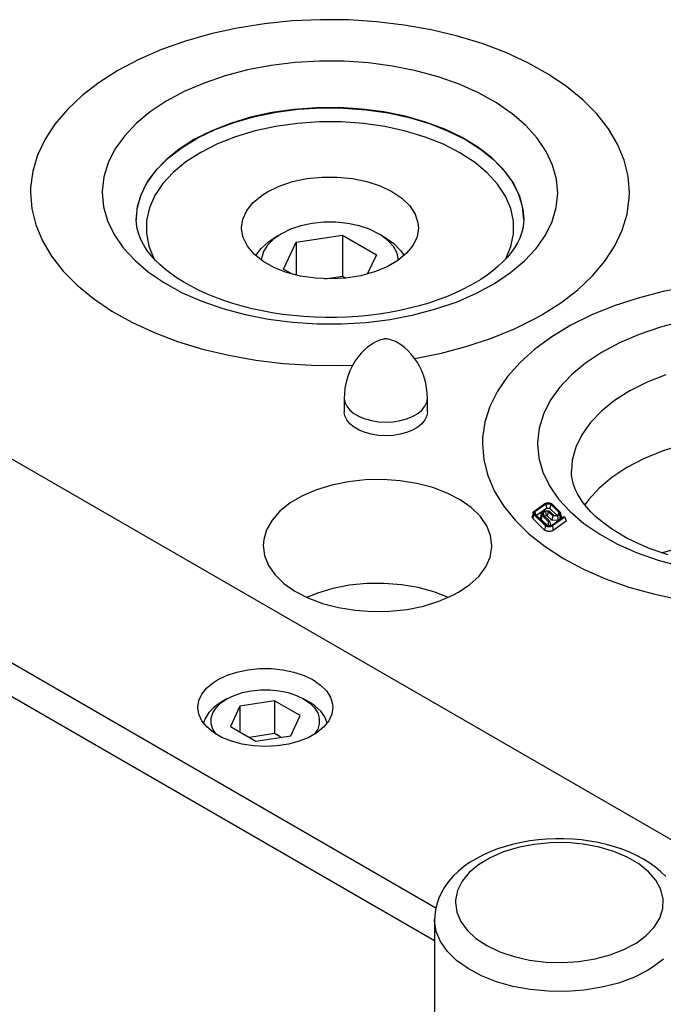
# Model space of a CAD drawing. Header units: inches. Extents: x 3 to 351, y 4 to 271.
# Tile 484 of 530: x 206.4 to 208.33, y 251.19 to 254.15. Entities that reach past the tile are written whole.
import ezdxf

# ---------------------------------------------------------------- set-up
doc = ezdxf.new("R2010")
doc.units = ezdxf.units.IN
doc.header["$LTSCALE"] = 0.5
doc.header["$MEASUREMENT"] = 0
doc.layers.add('DSS', color=7, linetype='Continuous')

msp = doc.modelspace()

# ---------------------------------------------------------------- linework, layer by layer
at = {"layer": 'DSS', "color": 190, "linetype": 'Continuous'}
for p, q in [((207.0511, 254.1276), (206.9718, 254.1103)), ((207.1329, 254.1406), (207.0511, 254.1276)), ((207.2165, 254.149), (207.1329, 254.1406)), ((207.3011, 254.1529), (207.2165, 254.149)), ((207.3859, 254.1522), (207.3011, 254.1529)), ((207.4702, 254.1468), (207.3859, 254.1522)), ((207.5533, 254.1369), (207.4702, 254.1468)), ((207.6344, 254.1226), (207.5533, 254.1369)), ((206.9718, 254.1103), (206.8957, 254.0887)), ((207.7128, 254.1038), (207.6344, 254.1226)), ((207.7877, 254.0809), (207.7128, 254.1038)), ((206.8957, 254.0887), (206.8234, 254.063)), ((207.8587, 254.0541), (207.7877, 254.0809)), ((206.8234, 254.063), (206.7556, 254.0336)), ((207.9249, 254.0235), (207.8587, 254.0541)), ((206.7556, 254.0336), (206.6929, 254.0006)), ((207.9858, 253.9894), (207.9249, 254.0235)), ((206.6929, 254.0006), (206.6359, 253.9643)), ((208.0409, 253.9522), (207.9858, 253.9894)), ((206.6359, 253.9643), (206.585, 253.9251)), ((208.0897, 253.9121), (208.0409, 253.9522)), ((206.585, 253.9251), (206.5408, 253.8834)), ((208.1318, 253.8696), (208.0897, 253.9121)), ((206.5408, 253.8834), (206.5036, 253.8394)), ((208.1667, 253.8249), (208.1318, 253.8696)), ((206.5036, 253.8394), (206.4737, 253.7935)), ((208.1942, 253.7786), (208.1667, 253.8249)), ((206.4737, 253.7935), (206.4514, 253.7463)), ((208.214, 253.731), (208.1942, 253.7786)), ((206.4514, 253.7463), (206.4369, 253.698)), ((208.226, 253.6825), (208.214, 253.731)), ((206.4369, 253.698), (206.4304, 253.6492)), ((208.23, 253.6336), (208.226, 253.6825)), ((206.4304, 253.6492), (206.43, 253.6336)), ((206.43, 253.6336), (206.434, 253.5846)), ((208.2295, 253.6174), (208.23, 253.6336)), ((208.2229, 253.5686), (208.2295, 253.6174)), ((206.434, 253.5846), (206.4459, 253.5362)), ((208.2083, 253.5203), (208.2229, 253.5686)), ((203.9043, 253.5457), (207.6444, 251.3863)), ((206.4459, 253.5362), (206.4657, 253.4885)), ((208.186, 253.4731), (208.2083, 253.5203)), ((206.4657, 253.4885), (206.4932, 253.4422)), ((208.156, 253.4273), (208.186, 253.4731)), ((206.4932, 253.4422), (206.5281, 253.3976)), ((208.1187, 253.3833), (208.156, 253.4273)), ((206.5281, 253.3976), (206.5702, 253.355)), ((208.0744, 253.3415), (208.1187, 253.3833)), ((206.5702, 253.355), (206.619, 253.315)), ((208.0235, 253.3024), (208.0744, 253.3415)), ((208.331, 253.3359), (208.2557, 253.3166)), ((208.4092, 253.3509), (208.331, 253.3359)), ((206.619, 253.315), (206.6741, 253.2777)), ((207.9664, 253.2661), (208.0235, 253.3024)), ((208.2557, 253.3166), (208.1839, 253.2931)), ((206.6741, 253.2777), (206.735, 253.2437)), ((208.1839, 253.2931), (208.1165, 253.2658)), ((206.735, 253.2437), (206.8013, 253.2131)), ((207.8846, 253.2244), (207.9489, 253.2563)), ((207.9489, 253.2563), (207.9664, 253.2661)), ((208.1165, 253.2658), (208.0539, 253.2348)), ((206.8013, 253.2131), (206.8722, 253.1862)), ((207.8155, 253.196), (207.8846, 253.2244)), ((208.0539, 253.2348), (207.9968, 253.2004)), ((206.8722, 253.1862), (206.9472, 253.1633)), ((207.7419, 253.1716), (207.8155, 253.196)), ((207.9968, 253.2004), (207.9458, 253.163)), ((206.9472, 253.1633), (207.0256, 253.1446)), ((207.6648, 253.1513), (207.7419, 253.1716)), ((207.9458, 253.163), (207.9013, 253.123)), ((207.0256, 253.1446), (207.1067, 253.1302)), ((207.1067, 253.1302), (207.1897, 253.1203)), ((207.5846, 253.1352), (207.6648, 253.1513)), ((207.9013, 253.123), (207.8637, 253.0806)), ((207.1897, 253.1203), (207.2741, 253.115)), ((207.2741, 253.115), (207.3589, 253.1142)), ((207.3589, 253.1142), (207.3986, 253.1155)), ((207.8637, 253.0806), (207.8334, 253.0364)), ((207.8334, 253.0364), (207.8107, 252.9906)), ((207.3748, 252.9627), (207.3729, 252.9753)), ((207.6229, 252.9753), (207.621, 252.9627)), ((207.8107, 252.9906), (207.7957, 252.9438)), ((207.3804, 252.9506), (207.3748, 252.9627)), ((207.3897, 252.9392), (207.3804, 252.9506)), ((207.6154, 252.9506), (207.6062, 252.9392)), ((207.621, 252.9627), (207.6154, 252.9506)), ((207.4022, 252.9289), (207.3897, 252.9392)), ((207.4176, 252.92), (207.4022, 252.9289)), ((207.4354, 252.9128), (207.4176, 252.92)), ((207.5783, 252.92), (207.5604, 252.9128)), ((207.5937, 252.9289), (207.5783, 252.92)), ((207.6062, 252.9392), (207.5937, 252.9289)), ((207.7957, 252.9438), (207.7887, 252.8964)), ((207.4552, 252.9075), (207.4354, 252.9128)), ((207.4762, 252.9042), (207.4552, 252.9075)), ((207.4979, 252.9031), (207.4762, 252.9042)), ((207.5196, 252.9042), (207.4979, 252.9031)), ((207.5407, 252.9075), (207.5196, 252.9042)), ((207.5604, 252.9128), (207.5407, 252.9075)), ((207.7887, 252.8964), (207.7881, 252.8783)), ((207.7881, 252.8783), (207.7921, 252.8308)), ((207.7921, 252.8308), (207.8041, 252.7837)), ((207.4362, 252.7705), (207.3847, 252.7649)), ((207.4886, 252.7714), (207.4362, 252.7705)), ((207.5406, 252.7678), (207.4886, 252.7714)), ((207.5911, 252.7596), (207.5406, 252.7678)), ((207.8041, 252.7837), (207.8239, 252.7375)), ((207.289, 252.7407), (207.247, 252.7226)), ((207.3352, 252.7549), (207.289, 252.7407)), ((207.3847, 252.7649), (207.3352, 252.7549)), ((207.6388, 252.7471), (207.5911, 252.7596)), ((207.6826, 252.7305), (207.6388, 252.7471)), ((207.8239, 252.7375), (207.8513, 252.6926)), ((207.247, 252.7226), (207.2103, 252.701)), ((207.7216, 252.7103), (207.6826, 252.7305)), ((207.7548, 252.6869), (207.7216, 252.7103)), ((207.2103, 252.701), (207.1797, 252.6765)), ((207.7815, 252.6609), (207.7548, 252.6869)), ((207.8513, 252.6926), (207.8862, 252.6495)), ((207.1559, 252.6495), (207.1395, 252.6208)), ((207.1797, 252.6765), (207.1559, 252.6495)), ((207.801, 252.6328), (207.7815, 252.6609)), ((207.8862, 252.6495), (207.9281, 252.6085)), ((207.1395, 252.6208), (207.1308, 252.5909)), ((207.8129, 252.6033), (207.801, 252.6328)), ((207.1308, 252.5909), (207.1294, 252.5732)), ((207.8169, 252.5732), (207.8129, 252.6033)), ((207.9281, 252.6085), (207.9767, 252.5701)), ((207.1294, 252.5732), (207.1334, 252.543)), ((207.8117, 252.5386), (207.8168, 252.5687)), ((207.8168, 252.5687), (207.8169, 252.5732)), ((207.9767, 252.5701), (208.0316, 252.5345)), ((207.1334, 252.543), (207.1453, 252.5135)), ((207.7986, 252.5093), (207.8117, 252.5386)), ((208.0316, 252.5345), (208.0921, 252.5022)), ((207.1453, 252.5135), (207.1648, 252.4854)), ((207.778, 252.4815), (207.7986, 252.5093)), ((208.0921, 252.5022), (208.1578, 252.4734)), ((207.1648, 252.4854), (207.1915, 252.4594)), ((207.7503, 252.4558), (207.778, 252.4815)), ((208.1578, 252.4734), (208.228, 252.4485)), ((207.1915, 252.4594), (207.2247, 252.436)), ((207.3389, 252.4439), (207.2923, 252.43)), ((207.3885, 252.4536), (207.3389, 252.4439)), ((207.4402, 252.4588), (207.3885, 252.4536)), ((207.4926, 252.4594), (207.4402, 252.4588)), ((207.5445, 252.4554), (207.4926, 252.4594)), ((207.5948, 252.4469), (207.5445, 252.4554)), ((207.6422, 252.434), (207.5948, 252.4469)), ((207.7162, 252.4328), (207.7503, 252.4558)), ((208.228, 252.4485), (208.302, 252.4276)), ((207.2247, 252.436), (207.2637, 252.4158)), ((207.2923, 252.43), (207.2606, 252.4172)), ((207.2637, 252.4158), (207.3076, 252.3992)), ((207.6858, 252.4172), (207.6422, 252.434)), ((207.6573, 252.4056), (207.6993, 252.4237)), ((207.6993, 252.4237), (207.7162, 252.4328)), ((208.302, 252.4276), (208.3792, 252.4109)), ((207.3076, 252.3992), (207.3553, 252.3867)), ((207.3553, 252.3867), (207.4057, 252.3785)), ((207.5616, 252.3814), (207.6111, 252.3914)), ((207.6111, 252.3914), (207.6573, 252.4056)), ((207.4057, 252.3785), (207.4577, 252.3749)), ((207.4577, 252.3749), (207.5101, 252.3758)), ((207.5101, 252.3758), (207.5616, 252.3814))]:
    msp.add_line(p, q, dxfattribs=at)
at = {"layer": 'DSS', "color": 9, "linetype": 'Continuous'}
for p, q in [((207.0511, 254.1276), (206.9718, 254.1103)), ((207.1329, 254.1406), (207.0511, 254.1276)), ((207.2165, 254.149), (207.1329, 254.1406)), ((207.3011, 254.1529), (207.2165, 254.149)), ((207.3859, 254.1522), (207.3011, 254.1529)), ((207.4702, 254.1468), (207.3859, 254.1522)), ((207.5533, 254.1369), (207.4702, 254.1468)), ((207.6344, 254.1226), (207.5533, 254.1369)), ((206.9718, 254.1103), (206.8957, 254.0887)), ((207.7128, 254.1038), (207.6344, 254.1226)), ((207.7877, 254.0809), (207.7128, 254.1038)), ((206.8957, 254.0887), (206.8234, 254.063)), ((207.8587, 254.0541), (207.7877, 254.0809)), ((206.8234, 254.063), (206.7556, 254.0336)), ((207.9249, 254.0235), (207.8587, 254.0541)), ((206.7556, 254.0336), (206.6929, 254.0006)), ((207.1528, 254.0152), (207.0825, 254.0019)), ((207.2252, 254.024), (207.1528, 254.0152)), ((207.2988, 254.0282), (207.2252, 254.024)), ((207.3728, 254.0279), (207.2988, 254.0282)), ((207.4462, 254.0229), (207.3728, 254.0279)), ((207.5183, 254.0134), (207.4462, 254.0229)), ((207.5882, 253.9994), (207.5183, 254.0134)), ((207.9858, 253.9894), (207.9249, 254.0235)), ((206.6929, 254.0006), (206.6359, 253.9643)), ((207.0151, 253.9844), (206.9514, 253.9627)), ((207.0825, 254.0019), (207.0151, 253.9844)), ((207.6551, 253.9812), (207.5882, 253.9994)), ((207.7182, 253.9589), (207.6551, 253.9812)), ((208.0409, 253.9522), (207.9858, 253.9894)), ((209.0801, 251.2702), (204.4132, 253.9647)), ((206.6359, 253.9643), (206.585, 253.9251)), ((206.9514, 253.9627), (206.8921, 253.9372)), ((207.7767, 253.9328), (207.7182, 253.9589)), ((208.0897, 253.9121), (208.0409, 253.9522)), ((206.585, 253.9251), (206.5408, 253.8834)), ((206.8921, 253.9372), (206.8379, 253.9081)), ((207.8301, 253.9032), (207.7767, 253.9328)), ((206.8379, 253.9081), (206.7894, 253.8758)), ((207.8776, 253.8705), (207.8301, 253.9032)), ((208.1318, 253.8696), (208.0897, 253.9121)), ((206.5408, 253.8834), (206.5036, 253.8394)), ((206.7894, 253.8758), (206.7473, 253.8407)), ((207.9187, 253.835), (207.8776, 253.8705)), ((208.1667, 253.8249), (208.1318, 253.8696)), ((206.5036, 253.8394), (206.4737, 253.7935)), ((206.7473, 253.8407), (206.712, 253.8032)), ((207.9529, 253.7971), (207.9187, 253.835)), ((206.712, 253.8032), (206.6839, 253.7637)), ((208.1942, 253.7786), (208.1667, 253.8249)), ((206.4737, 253.7935), (206.4514, 253.7463)), ((207.9798, 253.7574), (207.9529, 253.7971)), ((208.214, 253.731), (208.1942, 253.7786)), ((206.4514, 253.7463), (206.4369, 253.698)), ((206.6839, 253.7637), (206.6633, 253.7227)), ((207.9992, 253.7162), (207.9798, 253.7574)), ((206.6633, 253.7227), (206.6505, 253.6807)), ((208.0107, 253.674), (207.9992, 253.7162)), ((208.226, 253.6825), (208.214, 253.731)), ((206.4369, 253.698), (206.4304, 253.6492)), ((206.6505, 253.6807), (206.6457, 253.638)), ((207.1774, 253.653), (207.2173, 253.6663)), ((207.2173, 253.6663), (207.2605, 253.6754)), ((207.2605, 253.6754), (207.3058, 253.6801)), ((207.3058, 253.6801), (207.3519, 253.6803)), ((207.3519, 253.6803), (207.3973, 253.6758)), ((207.3973, 253.6758), (207.4407, 253.6668)), ((207.4407, 253.6668), (207.4807, 253.6537)), ((208.0143, 253.6313), (208.0107, 253.674)), ((208.23, 253.6336), (208.226, 253.6825)), ((203.9043, 253.6461), (207.6483, 251.4845)), ((206.4304, 253.6492), (206.43, 253.6336)), ((206.43, 253.6336), (206.434, 253.5846)), ((206.6457, 253.638), (206.6457, 253.6336)), ((206.6457, 253.6336), (206.6496, 253.5909)), ((207.0996, 253.6037), (207.1259, 253.6256)), ((207.1259, 253.6256), (207.1421, 253.6359)), ((207.1421, 253.6359), (207.1774, 253.653)), ((207.4807, 253.6537), (207.5162, 253.6368)), ((207.5162, 253.6368), (207.5461, 253.6166)), ((208.0099, 253.5887), (208.0143, 253.6313)), ((208.2295, 253.6174), (208.23, 253.6336)), ((207.0802, 253.5796), (207.0996, 253.6037)), ((207.5461, 253.6166), (207.5695, 253.5937)), ((208.2229, 253.5686), (208.2295, 253.6174)), ((206.434, 253.5846), (206.4459, 253.5362)), ((206.6496, 253.5909), (206.6616, 253.5488)), ((207.0683, 253.5539), (207.0802, 253.5796)), ((207.5695, 253.5937), (207.5858, 253.5688)), ((207.5858, 253.5688), (207.5943, 253.5426)), ((207.9975, 253.5466), (208.0099, 253.5887)), ((208.2083, 253.5203), (208.2229, 253.5686)), ((206.4459, 253.5362), (206.4657, 253.4885)), ((206.6616, 253.5488), (206.6813, 253.5076)), ((206.7481, 253.5392), (206.7474, 253.5527)), ((206.7504, 253.5251), (206.7481, 253.5392)), ((207.0643, 253.5274), (207.0683, 253.5539)), ((207.5943, 253.5426), (207.5956, 253.5274)), ((207.912, 253.5407), (207.9096, 253.5253)), ((207.9125, 253.5527), (207.912, 253.5407)), ((207.9773, 253.5055), (207.9975, 253.5466)), ((206.6813, 253.5076), (206.7087, 253.468)), ((206.7541, 253.5113), (206.7504, 253.5251)), ((206.7591, 253.4977), (206.7541, 253.5113)), ((207.0644, 253.5248), (207.0643, 253.5274)), ((207.0691, 253.4984), (207.0644, 253.5248)), ((207.5956, 253.5274), (207.5916, 253.5009)), ((207.906, 253.5117), (207.9004, 253.4969)), ((207.9096, 253.5253), (207.906, 253.5117)), ((208.186, 253.4731), (208.2083, 253.5203)), ((206.4657, 253.4885), (206.4932, 253.4422)), ((206.7656, 253.4842), (206.7591, 253.4977)), ((206.7735, 253.4706), (206.7656, 253.4842)), ((207.0817, 253.4728), (207.0691, 253.4984)), ((207.5916, 253.5009), (207.5797, 253.4752)), ((207.8934, 253.4823), (207.8848, 253.468)), ((207.9004, 253.4969), (207.8934, 253.4823)), ((207.9496, 253.4659), (207.9773, 253.5055)), ((206.7087, 253.468), (206.7433, 253.4302)), ((206.7829, 253.4569), (206.7735, 253.4706)), ((206.7937, 253.4433), (206.7829, 253.4569)), ((207.1018, 253.4489), (207.0817, 253.4728)), ((207.1287, 253.4273), (207.1018, 253.4489)), ((207.5604, 253.4511), (207.5341, 253.4293)), ((207.5797, 253.4752), (207.5604, 253.4511)), ((207.8748, 253.4539), (207.8632, 253.4398)), ((207.8848, 253.468), (207.8748, 253.4539)), ((207.9147, 253.4283), (207.9496, 253.4659)), ((208.156, 253.4273), (208.186, 253.4731)), ((206.4932, 253.4422), (206.5281, 253.3976)), ((206.7433, 253.4302), (206.7847, 253.3948)), ((206.8061, 253.4297), (206.7937, 253.4433)), ((206.8201, 253.4161), (206.8061, 253.4297)), ((207.1617, 253.4088), (207.1287, 253.4273)), ((207.5341, 253.4293), (207.5017, 253.4104)), ((207.8502, 253.426), (207.8356, 253.4123)), ((207.8632, 253.4398), (207.8502, 253.426)), ((207.8729, 253.3931), (207.9147, 253.4283)), ((208.1187, 253.3833), (208.156, 253.4273)), ((206.5281, 253.3976), (206.5702, 253.355)), ((206.7847, 253.3948), (206.8325, 253.3623)), ((206.8355, 253.4027), (206.8201, 253.4161)), ((206.8525, 253.3895), (206.8355, 253.4027)), ((206.871, 253.3766), (206.8525, 253.3895)), ((207.1997, 253.3938), (207.1617, 253.4088)), ((207.2417, 253.3828), (207.1997, 253.3938)), ((207.4641, 253.395), (207.4224, 253.3837)), ((207.5017, 253.4104), (207.4641, 253.395)), ((207.8196, 253.3988), (207.802, 253.3856)), ((207.8356, 253.4123), (207.8196, 253.3988)), ((207.8248, 253.3606), (207.8729, 253.3931)), ((206.8325, 253.3623), (206.8861, 253.3328)), ((206.891, 253.3641), (206.871, 253.3766)), ((206.9124, 253.352), (206.891, 253.3641)), ((207.2863, 253.3762), (207.2417, 253.3828)), ((207.3322, 253.3741), (207.2863, 253.3762)), ((207.378, 253.3766), (207.3322, 253.3741)), ((207.4224, 253.3837), (207.378, 253.3766)), ((207.7624, 253.3602), (207.7512, 253.3539)), ((207.783, 253.3728), (207.7624, 253.3602)), ((207.7708, 253.3314), (207.8248, 253.3606)), ((207.802, 253.3856), (207.783, 253.3728)), ((208.0744, 253.3415), (208.1187, 253.3833)), ((206.5702, 253.355), (206.619, 253.315)), ((206.8861, 253.3328), (206.9449, 253.3069)), ((206.9351, 253.3404), (206.9124, 253.352)), ((206.9591, 253.3294), (206.9351, 253.3404)), ((206.9843, 253.319), (206.9591, 253.3294)), ((207.7049, 253.3311), (207.6799, 253.3206)), ((207.7287, 253.3423), (207.7049, 253.3311)), ((207.7118, 253.3057), (207.7708, 253.3314)), ((207.7512, 253.3539), (207.7287, 253.3423)), ((208.0235, 253.3024), (208.0744, 253.3415)), ((208.331, 253.3359), (208.2557, 253.3166)), ((208.4092, 253.3509), (208.331, 253.3359)), ((206.619, 253.315), (206.6741, 253.2777)), ((206.9449, 253.3069), (207.0082, 253.2849)), ((207.0107, 253.3092), (206.9843, 253.319)), ((207.0381, 253.3002), (207.0107, 253.3092)), ((207.0665, 253.292), (207.0381, 253.3002)), ((207.6266, 253.3017), (207.5984, 253.2934)), ((207.6538, 253.3108), (207.6266, 253.3017)), ((207.6483, 253.2838), (207.7118, 253.3057)), ((207.6799, 253.3206), (207.6538, 253.3108)), ((207.9664, 253.2661), (208.0235, 253.3024)), ((208.2557, 253.3166), (208.1839, 253.2931)), ((206.6741, 253.2777), (206.735, 253.2437)), ((207.0082, 253.2849), (207.0753, 253.2669)), ((207.0958, 253.2846), (207.0665, 253.292)), ((207.1258, 253.2781), (207.0958, 253.2846)), ((207.1565, 253.2725), (207.1258, 253.2781)), ((207.1878, 253.2677), (207.1565, 253.2725)), ((207.5089, 253.2734), (207.4777, 253.2685)), ((207.5395, 253.2792), (207.5089, 253.2734)), ((207.5693, 253.2859), (207.5395, 253.2792)), ((207.5984, 253.2934), (207.5693, 253.2859)), ((207.581, 253.266), (207.6483, 253.2838)), ((208.1839, 253.2931), (208.1165, 253.2658)), ((206.735, 253.2437), (206.8013, 253.2131)), ((207.0753, 253.2669), (207.1454, 253.2531)), ((207.1454, 253.2531), (207.2175, 253.2438)), ((207.2196, 253.2639), (207.1878, 253.2677)), ((207.2175, 253.2438), (207.2911, 253.2391)), ((207.2517, 253.2611), (207.2196, 253.2639)), ((207.2841, 253.2592), (207.2517, 253.2611)), ((207.3166, 253.2583), (207.2841, 253.2592)), ((207.3492, 253.2584), (207.3166, 253.2583)), ((207.3817, 253.2595), (207.3492, 253.2584)), ((207.365, 253.239), (207.4386, 253.2435)), ((207.414, 253.2615), (207.3817, 253.2595)), ((207.4461, 253.2645), (207.414, 253.2615)), ((207.4386, 253.2435), (207.5109, 253.2525)), ((207.4777, 253.2685), (207.4461, 253.2645)), ((207.5109, 253.2525), (207.581, 253.266)), ((207.8846, 253.2244), (207.9489, 253.2563)), ((207.9489, 253.2563), (207.9664, 253.2661)), ((208.1165, 253.2658), (208.0539, 253.2348)), ((208.3907, 253.2467), (208.3233, 253.2291)), ((206.8013, 253.2131), (206.8722, 253.1862)), ((207.2911, 253.2391), (207.365, 253.239)), ((207.8155, 253.196), (207.8846, 253.2244)), ((208.0539, 253.2348), (207.9968, 253.2004)), ((208.3233, 253.2291), (208.2595, 253.2074)), ((206.8722, 253.1862), (206.9472, 253.1633)), ((207.4604, 253.181), (207.4518, 253.1755)), ((207.4682, 253.1853), (207.4604, 253.181)), ((207.4753, 253.1885), (207.4682, 253.1853)), ((207.4816, 253.1909), (207.4753, 253.1885)), ((207.4874, 253.1925), (207.4816, 253.1909)), ((207.4912, 253.1933), (207.4874, 253.1925)), ((207.493, 253.1936), (207.4912, 253.1933)), ((207.4941, 253.1937), (207.493, 253.1936)), ((207.4948, 253.1938), (207.4941, 253.1937)), ((207.4954, 253.1938), (207.4948, 253.1938)), ((207.4959, 253.1939), (207.4954, 253.1938)), ((207.4963, 253.1939), (207.4959, 253.1939)), ((207.4967, 253.1939), (207.4963, 253.1939)), ((207.497, 253.1939), (207.4967, 253.1939)), ((207.4973, 253.1939), (207.497, 253.1939)), ((207.4976, 253.1939), (207.4973, 253.1939)), ((207.4979, 253.1939), (207.4976, 253.1939)), ((207.4982, 253.1939), (207.4979, 253.1939)), ((207.4985, 253.1939), (207.4982, 253.1939)), ((207.4989, 253.1939), (207.4985, 253.1939)), ((207.4992, 253.1939), (207.4989, 253.1939)), ((207.4996, 253.1939), (207.4992, 253.1939)), ((207.5, 253.1939), (207.4996, 253.1939)), ((207.5006, 253.1938), (207.5, 253.1939)), ((207.5012, 253.1938), (207.5006, 253.1938)), ((207.5025, 253.1936), (207.5012, 253.1938)), ((207.505, 253.1932), (207.5025, 253.1936)), ((207.5099, 253.1922), (207.505, 253.1932)), ((207.5153, 253.1905), (207.5099, 253.1922)), ((207.5215, 253.1881), (207.5153, 253.1905)), ((207.5286, 253.1848), (207.5215, 253.1881)), ((207.5345, 253.1816), (207.5286, 253.1848)), ((207.5365, 253.1804), (207.5345, 253.1816)), ((207.7419, 253.1716), (207.8155, 253.196)), ((207.9968, 253.2004), (207.9458, 253.163)), ((208.2002, 253.1819), (208.146, 253.1529)), ((208.2595, 253.2074), (208.2002, 253.1819)), ((206.9472, 253.1633), (207.0256, 253.1446)), ((207.4332, 253.1605), (207.4237, 253.1508)), ((207.4426, 253.1687), (207.4332, 253.1605)), ((207.4518, 253.1755), (207.4426, 253.1687)), ((207.5452, 253.1747), (207.5365, 253.1804)), ((207.5544, 253.1677), (207.5452, 253.1747)), ((207.5638, 253.1593), (207.5544, 253.1677)), ((207.5733, 253.1495), (207.5638, 253.1593)), ((207.6648, 253.1513), (207.7419, 253.1716)), ((207.9458, 253.163), (207.9013, 253.123)), ((208.146, 253.1529), (208.0976, 253.1206)), ((207.0256, 253.1446), (207.1067, 253.1302)), ((207.1067, 253.1302), (207.1897, 253.1203)), ((207.4057, 253.1276), (207.3977, 253.1142)), ((207.4145, 253.1399), (207.4057, 253.1276)), ((207.4237, 253.1508), (207.4145, 253.1399)), ((207.5825, 253.1384), (207.5733, 253.1495)), ((207.5912, 253.1259), (207.5825, 253.1384)), ((207.5846, 253.1352), (207.6648, 253.1513)), ((207.5991, 253.1123), (207.5912, 253.1259)), ((207.9013, 253.123), (207.8637, 253.0806)), ((207.1897, 253.1203), (207.2741, 253.115)), ((207.2741, 253.115), (207.3589, 253.1142)), ((207.3589, 253.1142), (207.3986, 253.1155)), ((207.3899, 253.0982), (207.3834, 253.0812)), ((207.3977, 253.1142), (207.3899, 253.0982)), ((207.6062, 253.0976), (207.5991, 253.1123)), ((207.6122, 253.0819), (207.6062, 253.0976)), ((208.0976, 253.1206), (208.0554, 253.0855)), ((207.3784, 253.0636), (207.375, 253.0457)), ((207.3834, 253.0812), (207.3784, 253.0636)), ((207.617, 253.0654), (207.6122, 253.0819)), ((207.6204, 253.0483), (207.617, 253.0654)), ((207.8637, 253.0806), (207.8334, 253.0364)), ((208.0554, 253.0855), (208.0201, 253.048)), ((207.375, 253.0457), (207.3732, 253.0276)), ((207.6224, 253.0307), (207.6204, 253.0483)), ((207.8334, 253.0364), (207.8107, 252.9906)), ((208.0201, 253.048), (207.992, 253.0085)), ((207.3732, 253.0276), (207.3729, 253.0161)), ((207.3729, 253.0161), (207.3729, 252.9753)), ((207.6229, 253.0161), (207.6224, 253.0307)), ((207.6229, 252.9753), (207.6229, 253.0161)), ((207.992, 253.0085), (207.9714, 252.9675)), ((207.8107, 252.9906), (207.7957, 252.9438)), ((207.9714, 252.9675), (207.9587, 252.9254)), ((207.7957, 252.9438), (207.7887, 252.8964)), ((207.9587, 252.9254), (207.9538, 252.8828)), ((207.7887, 252.8964), (207.7881, 252.8783)), ((207.7881, 252.8783), (207.7921, 252.8308)), ((207.9538, 252.8828), (207.9538, 252.8783)), ((207.9538, 252.8783), (207.9578, 252.8357)), ((208.3279, 252.8568), (208.2724, 252.8339)), ((208.3877, 252.8758), (208.3279, 252.8568)), ((207.7921, 252.8308), (207.8041, 252.7837)), ((207.9578, 252.8357), (207.9697, 252.7935)), ((208.2724, 252.8339), (208.2219, 252.8074)), ((208.0563, 252.7839), (208.0556, 252.7975)), ((208.2219, 252.8074), (208.1771, 252.7777)), ((207.8041, 252.7837), (207.8239, 252.7375)), ((207.9697, 252.7935), (207.9895, 252.7524)), ((208.0585, 252.7698), (208.0563, 252.7839)), ((208.0622, 252.7561), (208.0585, 252.7698)), ((208.1771, 252.7777), (208.1386, 252.7452)), ((207.8239, 252.7375), (207.8513, 252.6926)), ((207.9895, 252.7524), (208.0168, 252.7127)), ((208.0673, 252.7425), (208.0622, 252.7561)), ((208.0737, 252.7289), (208.0673, 252.7425)), ((208.1386, 252.7452), (208.107, 252.7103)), ((208.0168, 252.7127), (208.0514, 252.675)), ((208.0816, 252.7153), (208.0737, 252.7289)), ((208.091, 252.7017), (208.0816, 252.7153)), ((208.107, 252.7103), (208.0959, 252.6951)), ((207.8513, 252.6926), (207.8862, 252.6495)), ((207.9429, 252.6756), (207.976, 252.699)), ((207.979, 252.6976), (207.946, 252.6741)), ((207.9811, 252.6844), (207.9508, 252.6629)), ((207.976, 252.699), (207.9775, 252.7)), ((207.9775, 252.7), (207.9794, 252.7007)), ((207.9935, 252.697), (207.979, 252.6976)), ((207.979, 252.6976), (207.9811, 252.6844)), ((207.9794, 252.7007), (207.9814, 252.7013)), ((207.9912, 252.684), (207.9811, 252.6844)), ((207.9814, 252.7013), (207.9835, 252.7016)), ((207.9835, 252.7016), (207.9857, 252.7018)), ((207.9857, 252.7018), (207.988, 252.7017)), ((207.988, 252.7017), (207.9901, 252.7013)), ((207.9901, 252.7013), (207.9921, 252.7008)), ((207.9935, 252.697), (207.9912, 252.684)), ((208.0119, 252.664), (207.9912, 252.684)), ((207.9921, 252.7008), (207.994, 252.7001)), ((208.0178, 252.6735), (207.9935, 252.697)), ((207.994, 252.7001), (207.9956, 252.6992)), ((207.9956, 252.6992), (207.9969, 252.6982)), ((207.9969, 252.6982), (208.0212, 252.6746)), ((208.1019, 252.688), (208.091, 252.7017)), ((208.1143, 252.6744), (208.1019, 252.688)), ((207.8862, 252.6495), (207.9281, 252.6085)), ((207.9402, 252.6718), (207.9375, 252.6597)), ((207.9396, 252.6541), (207.9375, 252.6598)), ((207.9419, 252.6671), (207.9396, 252.6541)), ((207.9751, 252.6197), (207.9396, 252.6541)), ((207.9402, 252.6718), (207.9407, 252.6732)), ((207.9419, 252.6671), (207.9402, 252.6718)), ((207.9407, 252.6732), (207.941, 252.6738)), ((207.941, 252.6738), (207.9429, 252.6756)), ((207.9774, 252.6328), (207.9419, 252.6671)), ((207.9441, 252.6717), (207.944, 252.6708)), ((207.944, 252.6708), (207.9441, 252.6703)), ((207.9445, 252.6726), (207.9441, 252.6717)), ((207.9441, 252.6703), (207.9444, 252.6694)), ((207.9444, 252.6694), (207.945, 252.6686)), ((207.9451, 252.6734), (207.9445, 252.6726)), ((207.945, 252.6686), (207.9452, 252.6683)), ((207.946, 252.6741), (207.9451, 252.6734)), ((207.9452, 252.6683), (207.9808, 252.6339)), ((207.9651, 252.6692), (207.9625, 252.6571)), ((207.9646, 252.6515), (207.9625, 252.6572)), ((207.9669, 252.6645), (207.9646, 252.6515)), ((207.9853, 252.6314), (207.9646, 252.6515)), ((207.9651, 252.6692), (207.9657, 252.6706)), ((207.9669, 252.6645), (207.9651, 252.6692)), ((207.9657, 252.6706), (207.966, 252.6711)), ((207.966, 252.6711), (207.9679, 252.673)), ((207.9862, 252.6458), (207.9669, 252.6645)), ((207.9679, 252.673), (207.9744, 252.6776)), ((207.9691, 252.6691), (207.969, 252.6682)), ((207.969, 252.6682), (207.9691, 252.6677)), ((207.9695, 252.67), (207.9691, 252.6691)), ((207.9691, 252.6677), (207.9694, 252.6668)), ((207.9694, 252.6668), (207.97, 252.666)), ((207.9701, 252.6708), (207.9695, 252.67)), ((207.97, 252.666), (207.9702, 252.6657)), ((207.971, 252.6715), (207.9701, 252.6708)), ((207.9702, 252.6657), (207.9896, 252.6469)), ((207.9774, 252.6761), (207.971, 252.6715)), ((207.9744, 252.6776), (207.9889, 252.6769)), ((207.9795, 252.6629), (207.9758, 252.6603)), ((207.9855, 252.6758), (207.9774, 252.6761)), ((207.9832, 252.6628), (207.9795, 252.6629)), ((207.9855, 252.6758), (207.9832, 252.6628)), ((207.9971, 252.6493), (207.9832, 252.6628)), ((207.9994, 252.6623), (207.9855, 252.6758)), ((207.9889, 252.6769), (208.0028, 252.6635)), ((207.9953, 252.6333), (208.0331, 252.6602)), ((207.9994, 252.6623), (207.9971, 252.6493)), ((208.0159, 252.6485), (207.9971, 252.6493)), ((208.0362, 252.6587), (207.9983, 252.6319)), ((208.0139, 252.6617), (207.9994, 252.6623)), ((208.0028, 252.6635), (208.0108, 252.6632)), ((208.0108, 252.6632), (208.0171, 252.6676)), ((208.0202, 252.6662), (208.0139, 252.6617)), ((208.0139, 252.6617), (208.0159, 252.6485)), ((208.0222, 252.653), (208.0159, 252.6485)), ((208.0178, 252.6735), (208.0168, 252.6677)), ((208.0168, 252.6677), (208.0168, 252.6674)), ((208.0171, 252.6676), (208.019, 252.6703)), ((208.019, 252.6703), (208.0178, 252.6735)), ((208.0229, 252.6719), (208.0202, 252.6662)), ((208.0212, 252.6746), (208.022, 252.6738)), ((208.022, 252.6738), (208.0229, 252.6719)), ((208.0255, 252.6599), (208.0222, 252.653)), ((208.0255, 252.6599), (208.0229, 252.6719)), ((208.0331, 252.6602), (208.0362, 252.6587)), ((208.0362, 252.6587), (208.0399, 252.6467)), ((208.0514, 252.675), (208.0929, 252.6396)), ((208.1282, 252.6608), (208.1143, 252.6744)), ((208.1437, 252.6474), (208.1282, 252.6608)), ((207.9767, 252.6185), (207.9751, 252.6197)), ((207.9787, 252.6317), (207.9774, 252.6328)), ((207.9803, 252.6308), (207.9787, 252.6317)), ((207.9822, 252.6301), (207.9803, 252.6308)), ((207.9808, 252.6339), (207.9953, 252.6333)), ((207.9842, 252.6296), (207.9822, 252.6301)), ((207.9864, 252.6293), (207.9842, 252.6296)), ((207.9862, 252.6458), (207.9853, 252.6314)), ((207.9932, 252.6342), (207.9853, 252.6314)), ((207.9896, 252.6469), (207.9862, 252.6458)), ((207.9886, 252.6292), (207.9864, 252.6293)), ((207.9908, 252.6293), (207.9886, 252.6292)), ((207.9896, 252.6469), (207.9932, 252.6342)), ((207.993, 252.6296), (207.9908, 252.6293)), ((207.995, 252.6302), (207.993, 252.6296)), ((207.9968, 252.631), (207.995, 252.6302)), ((207.9983, 252.6319), (207.9968, 252.631)), ((208.0399, 252.6467), (208.0004, 252.6187)), ((208.0929, 252.6396), (208.1407, 252.607)), ((208.1607, 252.6342), (208.1437, 252.6474)), ((208.1792, 252.6214), (208.1607, 252.6342)), ((208.1992, 252.6088), (208.1792, 252.6214)), ((207.9281, 252.6085), (207.9767, 252.5701)), ((207.9787, 252.6174), (207.9767, 252.6185)), ((207.9809, 252.6165), (207.9787, 252.6174)), ((207.9833, 252.6159), (207.9809, 252.6165)), ((207.9859, 252.6155), (207.9833, 252.6159)), ((207.9886, 252.6154), (207.9859, 252.6155)), ((207.9913, 252.6155), (207.9886, 252.6154)), ((207.9939, 252.616), (207.9913, 252.6155)), ((207.9963, 252.6166), (207.9939, 252.616)), ((207.9985, 252.6176), (207.9963, 252.6166)), ((208.0004, 252.6187), (207.9985, 252.6176)), ((208.1407, 252.607), (208.1943, 252.5776)), ((208.2205, 252.5967), (208.1992, 252.6088)), ((208.2432, 252.5851), (208.2205, 252.5967)), ((207.9767, 252.5701), (208.0316, 252.5345)), ((208.1943, 252.5776), (208.2531, 252.5517)), ((208.2672, 252.5741), (208.2432, 252.5851)), ((208.2925, 252.5637), (208.2672, 252.5741)), ((208.3188, 252.554), (208.2925, 252.5637)), ((208.3259, 252.5517), (208.3581, 252.5602)), ((208.0316, 252.5345), (208.0921, 252.5022)), ((208.2531, 252.5517), (208.3164, 252.5296)), ((208.3463, 252.545), (208.3188, 252.554)), ((208.0921, 252.5022), (208.1578, 252.4734)), ((208.3164, 252.5296), (208.3835, 252.5116)), ((208.1578, 252.4734), (208.228, 252.4485)), ((208.228, 252.4485), (208.302, 252.4276)), ((208.302, 252.4276), (208.3792, 252.4109)), ((206.9919, 252.1697), (207.019, 252.1828)), ((207.019, 252.1828), (207.0497, 252.193)), ((207.0497, 252.193), (207.0829, 252.2)), ((207.0829, 252.2), (207.1178, 252.2036)), ((207.1178, 252.2036), (207.1532, 252.2036)), ((207.1532, 252.2036), (207.1881, 252.2)), ((207.1881, 252.2), (207.2214, 252.193)), ((207.2214, 252.193), (207.252, 252.1828)), ((207.252, 252.1828), (207.2791, 252.1697)), ((206.9596, 252.1454), (206.9799, 252.1621)), ((206.9799, 252.1621), (206.9919, 252.1697)), ((207.2791, 252.1697), (207.3019, 252.154)), ((207.3019, 252.154), (207.3196, 252.1363)), ((206.9355, 252.1071), (206.9446, 252.1268)), ((206.9446, 252.1268), (206.9596, 252.1454)), ((207.3196, 252.1363), (207.3317, 252.1171)), ((207.3317, 252.1171), (207.3379, 252.097)), ((206.9324, 252.0867), (206.9355, 252.1071)), ((206.9355, 252.0664), (206.9324, 252.0867)), ((207.3386, 252.0867), (207.3356, 252.0664)), ((207.3379, 252.097), (207.3386, 252.0867)), ((206.9446, 252.0466), (206.9355, 252.0664)), ((207.3356, 252.0664), (207.3264, 252.0466)), ((206.9596, 252.0281), (206.9446, 252.0466)), ((206.9799, 252.0114), (206.9596, 252.0281)), ((207.3114, 252.0281), (207.2911, 252.0114)), ((207.3264, 252.0466), (207.3114, 252.0281)), ((207.0049, 251.9969), (206.9799, 252.0114)), ((207.2911, 252.0114), (207.2661, 251.9969)), ((207.034, 251.9852), (207.0049, 251.9969)), ((207.066, 251.9765), (207.034, 251.9852)), ((207.1002, 251.9712), (207.066, 251.9765)), ((207.1355, 251.9695), (207.1002, 251.9712)), ((207.1708, 251.9712), (207.1355, 251.9695)), ((207.205, 251.9765), (207.1708, 251.9712)), ((207.2371, 251.9852), (207.205, 251.9765)), ((207.2661, 251.9969), (207.2371, 251.9852)), ((207.8812, 251.6759), (207.8572, 251.6694)), ((207.9058, 251.6814), (207.8812, 251.6759)), ((207.9309, 251.6858), (207.9058, 251.6814)), ((207.9564, 251.6891), (207.9309, 251.6858)), ((207.9821, 251.6912), (207.9564, 251.6891)), ((208.0081, 251.6923), (207.9821, 251.6912)), ((208.0341, 251.6922), (208.0081, 251.6923)), ((208.06, 251.691), (208.0341, 251.6922)), ((208.0857, 251.6887), (208.06, 251.691)), ((208.1112, 251.6853), (208.0857, 251.6887)), ((208.1362, 251.6808), (208.1112, 251.6853)), ((208.1608, 251.6752), (208.1362, 251.6808)), ((208.1847, 251.6684), (208.1608, 251.6752)), ((207.7897, 251.6432), (207.7692, 251.6323)), ((207.8113, 251.653), (207.7897, 251.6432)), ((207.8338, 251.6617), (207.8113, 251.653)), ((207.8572, 251.6694), (207.8338, 251.6617)), ((208.2079, 251.6607), (208.1847, 251.6684)), ((208.2302, 251.6518), (208.2079, 251.6607)), ((208.2516, 251.6419), (208.2302, 251.6518)), ((207.7497, 251.6204), (207.7316, 251.6075)), ((207.7692, 251.6323), (207.7497, 251.6204)), ((208.2719, 251.631), (208.2516, 251.6419)), ((208.2908, 251.6192), (208.2719, 251.631)), ((208.3085, 251.6065), (208.2908, 251.6192)), ((207.7149, 251.5936), (207.6997, 251.5789)), ((207.7316, 251.6075), (207.7149, 251.5936)), ((208.3246, 251.593), (208.3085, 251.6065)), ((208.3391, 251.5789), (208.3246, 251.593)), ((207.6862, 251.5634), (207.6746, 251.5472)), ((207.6997, 251.5789), (207.6862, 251.5634)), ((207.6648, 251.5305), (207.6569, 251.5134)), ((207.6746, 251.5472), (207.6648, 251.5305)), ((207.651, 251.4961), (207.647, 251.4786)), ((207.6569, 251.5134), (207.651, 251.4961)), ((207.647, 251.4786), (207.6448, 251.4611)), ((207.6448, 251.4611), (207.6444, 251.4496)), ((207.6444, 251.4495), (207.6444, 250.684))]:
    msp.add_line(p, q, dxfattribs=at)
at = {"layer": 'DSS', "color": 96, "linetype": 'Continuous'}
for p, q in [((207.0425, 253.8445), (207.1038, 253.8619)), ((207.1554, 253.8736), (207.0916, 253.8596)), ((207.1038, 253.8619), (207.1681, 253.875)), ((207.2216, 253.8832), (207.1554, 253.8736)), ((207.1681, 253.875), (207.2346, 253.8837)), ((207.2893, 253.8883), (207.2216, 253.8832)), ((207.2346, 253.8837), (207.3025, 253.8879)), ((207.3575, 253.8887), (207.2893, 253.8883)), ((207.3025, 253.8879), (207.3707, 253.8874)), ((207.4254, 253.8845), (207.3575, 253.8887)), ((207.3707, 253.8874), (207.4384, 253.8824)), ((207.4919, 253.8758), (207.4254, 253.8845)), ((207.4384, 253.8824), (207.5046, 253.8728)), ((207.5563, 253.8627), (207.4919, 253.8758)), ((207.5046, 253.8728), (207.5684, 253.8588)), ((207.6175, 253.8453), (207.5563, 253.8627)), ((207.0311, 253.8414), (206.9747, 253.8193)), ((206.9853, 253.8231), (207.0425, 253.8445)), ((207.0916, 253.8596), (207.0311, 253.8414)), ((207.1676, 253.8324), (207.1054, 253.8189)), ((207.2322, 253.8414), (207.1676, 253.8324)), ((207.2982, 253.8459), (207.2322, 253.8414)), ((207.3646, 253.8458), (207.2982, 253.8459)), ((207.4306, 253.8411), (207.3646, 253.8458)), ((207.4951, 253.8319), (207.4306, 253.8411)), ((207.5572, 253.8182), (207.4951, 253.8319)), ((207.5684, 253.8588), (207.6289, 253.8406)), ((207.6748, 253.8238), (207.6175, 253.8453)), ((207.6289, 253.8406), (207.6853, 253.8184)), ((206.9747, 253.8193), (206.9231, 253.7935)), ((206.9327, 253.7979), (206.9853, 253.8231)), ((207.1054, 253.8189), (207.0464, 253.8012)), ((207.616, 253.8004), (207.5572, 253.8182)), ((207.7273, 253.7987), (207.6748, 253.8238)), ((207.6853, 253.8184), (207.7369, 253.7926)), ((206.9231, 253.7935), (206.8772, 253.7644)), ((206.8856, 253.7694), (206.9327, 253.7979)), ((206.9915, 253.7796), (206.9415, 253.7543)), ((207.0464, 253.8012), (206.9915, 253.7796)), ((207.6707, 253.7786), (207.616, 253.8004)), ((207.7205, 253.7531), (207.6707, 253.7786)), ((207.7744, 253.7702), (207.7273, 253.7987)), ((207.7369, 253.7926), (207.7828, 253.7635)), ((206.8772, 253.7644), (206.8374, 253.7323)), ((206.8446, 253.7379), (206.8856, 253.7694)), ((206.9415, 253.7543), (206.8972, 253.7257)), ((207.7646, 253.7244), (207.7205, 253.7531)), ((207.8154, 253.7387), (207.7744, 253.7702)), ((207.7828, 253.7635), (207.8226, 253.7315)), ((206.8374, 253.7323), (206.8044, 253.6978)), ((206.8103, 253.7039), (206.8446, 253.7379)), ((206.8972, 253.7257), (206.859, 253.6943)), ((207.8024, 253.6929), (207.7646, 253.7244)), ((207.8497, 253.7047), (207.8154, 253.7387)), ((207.8226, 253.7315), (207.8556, 253.697)), ((206.8044, 253.6978), (206.7786, 253.6614)), ((206.783, 253.6678), (206.8103, 253.7039)), ((206.859, 253.6943), (206.8277, 253.6605)), ((207.8334, 253.6589), (207.8024, 253.6929)), ((207.8769, 253.6685), (207.8497, 253.7047)), ((207.8556, 253.697), (207.8813, 253.6605)), ((206.7786, 253.6614), (206.7604, 253.6234)), ((206.7633, 253.63), (206.783, 253.6678)), ((206.8277, 253.6605), (206.8037, 253.6247)), ((207.8571, 253.6231), (207.8334, 253.6589)), ((207.8966, 253.6308), (207.8769, 253.6685)), ((207.8813, 253.6605), (207.8995, 253.6225)), ((206.7514, 253.5912), (206.7633, 253.63)), ((206.8037, 253.6247), (206.7873, 253.5875)), ((207.9085, 253.592), (207.8966, 253.6308)), ((206.7604, 253.6234), (206.75, 253.5845)), ((207.8732, 253.5859), (207.8571, 253.6231)), ((207.8995, 253.6225), (207.9099, 253.5836)), ((206.7474, 253.5519), (206.7514, 253.5912)), ((206.75, 253.5845), (206.7474, 253.5527)), ((206.7873, 253.5875), (206.7787, 253.5495)), ((207.8814, 253.5478), (207.8732, 253.5859)), ((207.9125, 253.5527), (207.9085, 253.592)), ((207.9099, 253.5836), (207.9125, 253.5533)), ((206.7787, 253.5495), (206.7781, 253.5111)), ((207.8816, 253.5094), (207.8814, 253.5478)), ((207.9125, 253.5533), (207.9125, 253.5519)), ((206.7781, 253.5111), (206.7855, 253.473)), ((207.8739, 253.4713), (207.8816, 253.5094)), ((206.7855, 253.473), (206.8008, 253.4356)), ((207.8583, 253.434), (207.8739, 253.4713)), ((206.8008, 253.4356), (206.8017, 253.4339)), ((208.2828, 253.064), (208.2313, 253.0382)), ((208.3393, 253.0862), (208.2828, 253.064)), ((208.2313, 253.0382), (208.1853, 253.0091)), ((207.3729, 253.0161), (207.3748, 253.0036)), ((207.3748, 253.0036), (207.3804, 252.9914)), ((207.6154, 252.9914), (207.621, 253.0036)), ((207.621, 253.0036), (207.6229, 253.0161)), ((207.6229, 253.0161), (207.6229, 253.0161)), ((208.1853, 253.0091), (208.1456, 252.9771)), ((207.3804, 252.9914), (207.3897, 252.98)), ((207.3897, 252.98), (207.4021, 252.9697)), ((207.5937, 252.9697), (207.6062, 252.98)), ((207.6062, 252.98), (207.6154, 252.9914)), ((208.1456, 252.9771), (208.1126, 252.9426)), ((207.4021, 252.9697), (207.4176, 252.9608)), ((207.4176, 252.9608), (207.4354, 252.9536)), ((207.4354, 252.9536), (207.4551, 252.9483)), ((207.4551, 252.9483), (207.4762, 252.945)), ((207.4762, 252.945), (207.4979, 252.9439)), ((207.4979, 252.9439), (207.5196, 252.945)), ((207.5196, 252.945), (207.5407, 252.9483)), ((207.5407, 252.9483), (207.5604, 252.9536)), ((207.5604, 252.9536), (207.5783, 252.9608)), ((207.5783, 252.9608), (207.5937, 252.9697)), ((208.1126, 252.9426), (208.0868, 252.9061)), ((208.0868, 252.9061), (208.0686, 252.8682)), ((208.0686, 252.8682), (208.0582, 252.8292)), ((208.0582, 252.8292), (208.0556, 252.7975)), ((207.946, 252.6741), (207.9472, 252.6664)), ((207.971, 252.6715), (207.9722, 252.6638)), ((207.9774, 252.6761), (207.9795, 252.6629)), ((208.0202, 252.6662), (208.0222, 252.653)), ((207.9774, 252.6328), (207.9751, 252.6197)), ((207.9983, 252.6319), (208.0004, 252.6187)), ((207.9424, 251.6754), (207.8951, 251.666)), ((207.9917, 251.6802), (207.9424, 251.6754)), ((208.0416, 251.6805), (207.9917, 251.6802)), ((208.091, 251.6761), (208.0416, 251.6805)), ((208.1386, 251.6673), (208.091, 251.6761)), ((207.851, 251.6525), (207.8112, 251.6351)), ((207.8951, 251.666), (207.851, 251.6525)), ((208.1831, 251.6542), (208.1386, 251.6673)), ((208.2234, 251.6372), (208.1831, 251.6542)), ((207.7767, 251.6142), (207.7485, 251.5904)), ((207.8112, 251.6351), (207.7767, 251.6142)), ((208.2585, 251.6167), (208.2234, 251.6372)), ((208.2875, 251.5932), (208.2585, 251.6167)), ((207.7485, 251.5904), (207.7271, 251.5643)), ((208.3097, 251.5673), (208.2875, 251.5932)), ((207.7271, 251.5643), (207.7132, 251.5366)), ((208.3244, 251.5398), (208.3097, 251.5673)), ((207.7132, 251.5366), (207.7072, 251.508)), ((208.3313, 251.5112), (208.3244, 251.5398)), ((207.7072, 251.508), (207.7069, 251.5005)), ((207.7069, 251.5005), (207.7109, 251.4718)), ((208.3303, 251.4824), (208.3313, 251.5112)), ((207.7109, 251.4718), (207.7228, 251.4437)), ((208.3213, 251.454), (208.3303, 251.4824)), ((207.6445, 251.4454), (207.6444, 251.4495)), ((207.6495, 251.414), (207.6445, 251.4454)), ((207.7228, 251.4437), (207.7422, 251.4172)), ((208.3046, 251.4268), (208.3213, 251.454)), ((207.6624, 251.3832), (207.6495, 251.414)), ((207.7422, 251.4172), (207.7688, 251.3927)), ((208.2806, 251.4015), (208.3046, 251.4268)), ((207.6829, 251.3539), (207.6624, 251.3832)), ((207.7688, 251.3927), (207.8017, 251.3711)), ((208.2134, 251.3591), (208.25, 251.3787)), ((208.25, 251.3787), (208.2806, 251.4015)), ((207.7106, 251.3267), (207.6829, 251.3539)), ((207.8017, 251.3711), (207.8402, 251.3527)), ((207.8402, 251.3527), (207.8833, 251.3381)), ((208.1719, 251.343), (208.2134, 251.3591)), ((207.7448, 251.302), (207.7106, 251.3267)), ((207.8833, 251.3381), (207.9299, 251.3276)), ((207.9299, 251.3276), (207.9788, 251.3216)), ((207.9788, 251.3216), (208.0287, 251.3202)), ((208.0287, 251.3202), (208.0783, 251.3233)), ((208.0783, 251.3233), (208.1265, 251.331)), ((208.1265, 251.331), (208.1719, 251.343)), ((208.3322, 251.33), (208.2987, 251.305)), ((207.7849, 251.2805), (207.7448, 251.302)), ((208.2846, 251.2964), (208.2431, 251.2757)), ((208.2987, 251.305), (208.2846, 251.2964)), ((207.83, 251.2626), (207.7849, 251.2805)), ((207.8791, 251.2487), (207.83, 251.2626)), ((208.1969, 251.2588), (208.147, 251.2459)), ((208.2431, 251.2757), (208.1969, 251.2588)), ((207.9313, 251.239), (207.8791, 251.2487)), ((207.9853, 251.2339), (207.9313, 251.239)), ((208.04, 251.2333), (207.9853, 251.2339)), ((208.0943, 251.2373), (208.04, 251.2333)), ((208.147, 251.2459), (208.0943, 251.2373))]:
    msp.add_line(p, q, dxfattribs=at)
at = {"layer": 'DSS', "color": 132, "linetype": 'Continuous'}
for p, q in [((207.2765, 253.5406), (207.2426, 253.5335)), ((207.312, 253.5442), (207.2765, 253.5406)), ((207.348, 253.5442), (207.312, 253.5442)), ((207.3835, 253.5406), (207.348, 253.5442)), ((207.4173, 253.5335), (207.3835, 253.5406)), ((207.1839, 253.5097), (207.1607, 253.4938)), ((207.1839, 253.5097), (207.1642, 253.4984)), ((207.2115, 253.5231), (207.1839, 253.5097)), ((207.1839, 253.5097), (207.1839, 253.5097)), ((207.2426, 253.5335), (207.2115, 253.5231)), ((207.4485, 253.5231), (207.4173, 253.5335)), ((207.4761, 253.5097), (207.4485, 253.5231)), ((207.4957, 253.4984), (207.4761, 253.5097)), ((207.4819, 253.5062), (207.4761, 253.5097)), ((207.1227, 253.4659), (207.1449, 253.4857)), ((207.1607, 253.4938), (207.1427, 253.4758)), ((207.1449, 253.4857), (207.1642, 253.4984)), ((207.1905, 253.4038), (207.2279, 253.4843)), ((207.2279, 253.4843), (207.3673, 253.5059)), ((207.2279, 253.4843), (207.2279, 253.3858)), ((207.3673, 253.5059), (207.4694, 253.4469)), ((207.3673, 253.5059), (207.3673, 253.3826)), ((207.5039, 253.4897), (207.4819, 253.5062)), ((207.4957, 253.4984), (207.522, 253.4803)), ((207.5206, 253.4713), (207.5039, 253.4897)), ((207.522, 253.4803), (207.5424, 253.4599)), ((207.1069, 253.4442), (207.1227, 253.4659)), ((207.1304, 253.4562), (207.1241, 253.4358)), ((207.1427, 253.4758), (207.1304, 253.4562)), ((207.5316, 253.4515), (207.5206, 253.4713)), ((207.5364, 253.4309), (207.5316, 253.4515)), ((207.5424, 253.4599), (207.5531, 253.4442)), ((207.1241, 253.4358), (207.1236, 253.4309)), ((207.4694, 253.4469), (207.4422, 253.3884)), ((207.2167, 253.3887), (207.1905, 253.4038)), ((207.3142, 253.3743), (207.3673, 253.3826)), ((207.3673, 253.3826), (207.3777, 253.3766)), ((207.0203, 252.1125), (207.042, 252.123)), ((207.042, 252.123), (207.0666, 252.1312)), ((207.0666, 252.1312), (207.0933, 252.1368)), ((207.0933, 252.1368), (207.1213, 252.1397)), ((207.1213, 252.1397), (207.1497, 252.1397)), ((207.1497, 252.1397), (207.1777, 252.1368)), ((207.1777, 252.1368), (207.2044, 252.1312)), ((207.2044, 252.1312), (207.229, 252.123)), ((207.229, 252.123), (207.2508, 252.1125)), ((206.9819, 252.088), (206.9656, 252.0717)), ((207.0029, 252.1024), (206.9819, 252.088)), ((206.988, 252.0859), (207.0022, 252.1001)), ((207.0022, 252.1001), (207.0203, 252.1125)), ((207.0203, 252.1125), (207.0029, 252.1024)), ((207.059, 252.0901), (207.031, 252.0297)), ((207.1635, 252.1063), (207.059, 252.0901)), ((207.059, 252.0901), (207.059, 252.0136)), ((207.2401, 252.0621), (207.1635, 252.1063)), ((207.1635, 252.1063), (207.1635, 252.0083)), ((207.2681, 252.1024), (207.2508, 252.1125)), ((207.2508, 252.1125), (207.269, 252.0999)), ((207.2508, 252.1125), (207.2508, 252.1125)), ((207.2847, 252.0915), (207.2681, 252.1024)), ((207.269, 252.0999), (207.2832, 252.0857)), ((207.3022, 252.0755), (207.2847, 252.0915)), ((206.9656, 252.0717), (206.9544, 252.0539)), ((206.9732, 252.0543), (206.9782, 252.0705)), ((206.9782, 252.0705), (206.988, 252.0859)), ((207.2121, 252.0017), (207.2401, 252.0621)), ((207.2832, 252.0857), (207.293, 252.0703)), ((207.293, 252.0703), (207.2979, 252.0541)), ((207.3146, 252.058), (207.3022, 252.0755)), ((207.3215, 252.0396), (207.3146, 252.058)), ((206.9544, 252.0539), (206.9495, 252.0396)), ((206.9731, 252.0379), (206.9732, 252.0543)), ((206.978, 252.0218), (206.9731, 252.0379)), ((207.031, 252.0297), (207.1075, 251.9855)), ((207.2979, 252.0377), (207.293, 252.0215)), ((207.2979, 252.0541), (207.2979, 252.0377)), ((206.9876, 252.0063), (206.978, 252.0218)), ((207.1635, 252.0083), (207.0882, 251.9967)), ((207.1075, 251.9855), (207.2121, 252.0017)), ((207.1828, 251.9972), (207.1635, 252.0083)), ((207.293, 252.0215), (207.2834, 252.0063))]:
    msp.add_line(p, q, dxfattribs=at)

doc.saveas('drawing.dxf')
